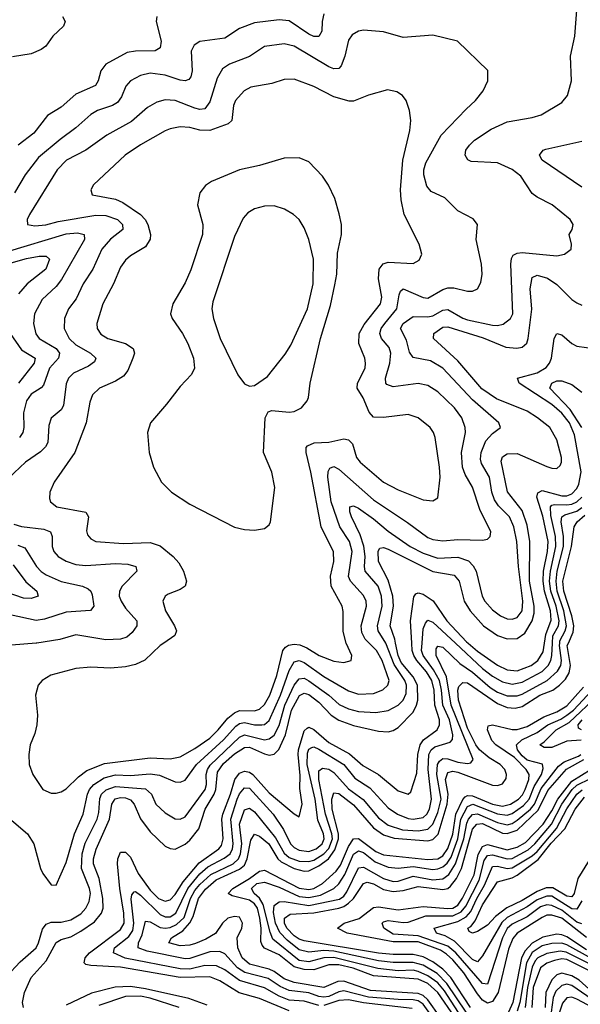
# Model space of a CAD drawing. Header units: inches. Extents: x 1308407 to 1441228, y 959628 to 1036311.
# Tile 519 of 656: x 1410623 to 1412884, y 978542 to 982517. Entities that reach past the tile are written whole.
import ezdxf

# ---------------------------------------------------------------- set-up
doc = ezdxf.new("R2010")
doc.units = ezdxf.units.IN
doc.header["$MEASUREMENT"] = 0
doc.layers.add('B4917', color=7, linetype='Continuous')
doc.layers.add('B4918', color=7, linetype='Continuous')

msp = doc.modelspace()

# ---------------------------------------------------------------- linework, layer by layer
at = {"layer": 'B4917', "color": 5}
for points, elevation in [([(1410544.7, 979324.7), (1410654.9, 979230), (1410679.6, 979190), (1410706.7, 979090), (1410717.1, 979070), (1410750, 979024.9), (1410770, 979023), (1410810, 979114.9), (1410843.7, 979230), (1410879.6, 979310), (1410896.4, 979390), (1410905.2, 979410), (1410922.4, 979430), (1410963.8, 979456.2), (1411010, 979468), (1411070, 979465.4), (1411150, 979472.8), (1411187, 979467), (1411250, 979440.8), (1411270, 979438.6), (1411290, 979446.5), (1411336.5, 979510), (1411445.1, 979610), (1411494.6, 979665.4), (1411510, 979675.4), (1411530, 979679.5), (1411570, 979670.8), (1411600.5, 979670), (1411610, 979671.8), (1411630, 979688.3), (1411674.7, 979790), (1411710, 979890.1), (1411730, 979924.6), (1411750, 979930.1), (1411770, 979922.3), (1411850, 979866.1), (1411950, 979808.3), (1411990, 979794.4), (1412050, 979796.8), (1412088.3, 979811.7), (1412107.8, 979830), (1412112.8, 979850), (1412085.6, 979930), (1412062.4, 979970), (1412032.1, 980000)], 2860), ([(1410570, 978654), (1410625.6, 978714.4), (1410689.2, 978770), (1410699.5, 978790), (1410714.7, 978845.3), (1410730, 978866.2), (1410750, 978873.6), (1410790, 978873.9), (1410830, 978882.8), (1410870, 978908), (1410890.3, 978930), (1410902.9, 978957.1), (1410908.3, 978990), (1410904.9, 979010), (1410872.5, 979090), (1410874.6, 979150), (1410887.6, 979192.4), (1410936.1, 979290), (1410943, 979317), (1410946.7, 979373.3), (1410953.6, 979390), (1410971.9, 979408.1), (1411010, 979422), (1411130, 979412.5), (1411154.6, 979390), (1411172.2, 979350), (1411210, 979315), (1411250, 979291.6), (1411270, 979289.4), (1411290, 979299), (1411371, 979410), (1411376.3, 979430), (1411375.6, 979470), (1411380.3, 979490), (1411392, 979508), (1411510, 979620.4), (1411530, 979630.1), (1411610, 979610.1), (1411630, 979613.9), (1411650, 979628.3), (1411670, 979668.2), (1411692.8, 979750), (1411730, 979831), (1411750, 979855.8), (1411770, 979858.5), (1411790, 979848.6), (1411870, 979790), (1411912.3, 979752.3), (1411950, 979734.5), (1411990, 979723.8), (1412059.3, 979720.7), (1412110, 979727.6), (1412150, 979749.6), (1412170.2, 979769.8), (1412182.5, 979797.5), (1412183.7, 979830), (1412176.6, 979850), (1412134.2, 979914.2), (1412100.5, 980000)], 2840), ([(1410692.2, 980000), (1410690, 979999.7), (1410590, 979992.5)], 2860), ([(1410639, 978530), (1410634.4, 978550), (1410641.9, 978590), (1410669.5, 978650), (1410730, 978718), (1410770, 978791.2), (1410790, 978803.8), (1410830, 978814.9), (1410870, 978837.4), (1410924.6, 978875.4), (1410952.7, 978910), (1410959.7, 978930), (1410958.8, 978970), (1410943.1, 979050), (1410921.5, 979110), (1410920.3, 979130), (1410931.6, 979168.4), (1410985, 979290), (1410995.3, 979350), (1411008.8, 979371.2), (1411030, 979377.7), (1411050, 979376.3), (1411070, 979368.3), (1411085.5, 979350), (1411110, 979291.4), (1411150, 979238), (1411210, 979180.8), (1411230, 979170.7), (1411250, 979168.3), (1411290, 979188.8), (1411310, 979205.4), (1411345.3, 979250), (1411371, 979330), (1411407.3, 979390), (1411414.6, 979410), (1411421, 979479), (1411445.6, 979514.4), (1411490, 979552.8), (1411530, 979579.1), (1411550, 979579.9), (1411610, 979552.7), (1411630, 979548.3), (1411650, 979552.2), (1411668.9, 979571.1), (1411695.4, 979630), (1411719.5, 979730), (1411751.2, 979788.8), (1411770, 979798.5), (1411790, 979792.8), (1411830, 979761.4), (1411879.9, 979710), (1411910, 979688.8), (1411970, 979667.4), (1412070, 979644.2), (1412110, 979641.5), (1412130, 979647.1), (1412150, 979659.2), (1412210, 979721.5), (1412224.3, 979750), (1412228.5, 979770), (1412227.8, 979830), (1412210, 979863.8), (1412162.5, 979922.5), (1412150, 979950), (1412139.3, 980000)], 2820), ([(1411204.8, 980000), (1411190.2, 979990), (1411128.4, 979931.6), (1411090, 979913.7), (1411050, 979905), (1410990, 979898.7), (1410910, 979903.2), (1410850, 979897.8), (1410748.8, 979871.2), (1410713.7, 979850), (1410698.3, 979830), (1410686.9, 979790), (1410694.7, 979710), (1410692.7, 979670), (1410684.1, 979635.9), (1410665, 979590), (1410659.6, 979550), (1410661.5, 979510), (1410676.5, 979470), (1410717, 979410), (1410750, 979394.4), (1410770, 979394.2), (1410790, 979400.2), (1410810, 979411.4), (1410859.7, 979460.3), (1410893.8, 979486.2), (1410965.2, 979514.8), (1411150, 979537.1), (1411230, 979532.5), (1411270, 979541.3), (1411330, 979574.3), (1411390, 979616.7), (1411424.2, 979650), (1411462.5, 979697.5), (1411490, 979719.5), (1411510, 979728.1), (1411570, 979727.5), (1411590, 979734.1), (1411610, 979752.3), (1411632.7, 979790), (1411660.8, 979870), (1411685, 979970), (1411695.7, 979984.3), (1411708, 979992), (1411730, 979996.2), (1411753.1, 979993.1), (1411781.4, 979981.4), (1411831.2, 979950), (1411890, 979927), (1411930, 979921.7), (1411959.6, 979930), (1411962.8, 979950), (1411939.9, 979999.9)], 2880), ([(1411710, 978516.2), (1411590, 978565.9), (1411508.8, 978588.8), (1411430, 978636.5), (1411390, 978653.8), (1411270, 978650.3), (1411030, 978692.3), (1410910, 978698.4), (1410890, 978703.6), (1410882.7, 978710), (1410887.8, 978730), (1410904.8, 978750), (1411030, 978844.1), (1411044.8, 978870), (1411043.6, 978910), (1411026.7, 979010), (1411017.1, 979110), (1411018.7, 979130), (1411030, 979156.3), (1411050, 979155.9), (1411070, 979136.6), (1411101.4, 979070), (1411150, 979002.6), (1411183.7, 978970), (1411210, 978959.1), (1411230, 978964), (1411250, 978985.3), (1411283.1, 979036.9), (1411346.8, 979113.2), (1411426.4, 979170), (1411436.5, 979183.5), (1411443.2, 979210), (1411438.9, 979290), (1411442, 979310), (1411473.4, 979390), (1411490.6, 979449.4), (1411510, 979474.9), (1411530, 979483.3), (1411550, 979479.8), (1411564.2, 979470), (1411630, 979395.5), (1411730, 979311.3), (1411750, 979299.3), (1411762.4, 979350), (1411752.9, 979412.9), (1411754.6, 979465.4), (1411746.1, 979550), (1411747.9, 979570), (1411770, 979646.8), (1411783, 979657), (1411790, 979660.6), (1411810, 979651.9), (1411870, 979599.2), (1411953.6, 979553.6), (1412006.9, 979506.9), (1412069.8, 979469.8), (1412150, 979403.4), (1412189.8, 979390.2), (1412200.5, 979399.5), (1412224.5, 979475.5), (1412228.9, 979550), (1412238.6, 979590), (1412251.8, 979610), (1412306.7, 979650), (1412317.1, 979670), (1412317, 979690), (1412297.9, 979750), (1412295.6, 979810), (1412285.5, 979850), (1412264.4, 979884.4), (1412225.4, 979930), (1412212.5, 979950), (1412206.5, 979970), (1412204.6, 980000)], 2780), ([(1411830, 978537.9), (1411770, 978555.5), (1411710, 978558.5), (1411670, 978574.7), (1411610, 978608.5), (1411510, 978638), (1411450, 978681.5), (1411417.3, 978697.3), (1411370, 978699.6), (1411310, 978684.5), (1411270, 978685.6), (1411048, 978728), (1411001, 978750), (1411005, 978770), (1411064, 978816), (1411080, 978840), (1411083.5, 978870), (1411073, 978967), (1411076.1, 978983.9), (1411084.3, 978995.7), (1411090, 978998.2), (1411110, 978983.4), (1411190, 978905.4), (1411210, 978895.4), (1411230, 978895.2), (1411253.6, 978910), (1411301.3, 979010), (1411350, 979068.5), (1411382.4, 979097.6), (1411447.9, 979132.1), (1411471.9, 979150), (1411481.2, 979170), (1411484, 979190), (1411474.7, 979290), (1411500.3, 979370), (1411510, 979391.5), (1411530, 979416.6), (1411550, 979414.2), (1411645.1, 979310), (1411687.5, 979247.5), (1411715.9, 979190), (1411730, 979174.6), (1411750, 979165.1), (1411790, 979159.4), (1411819.5, 979170), (1411842.8, 979190), (1411851.1, 979210), (1411848, 979230), (1411825.5, 979285.5), (1411815.3, 979370), (1411782.5, 979510), (1411784.3, 979555.7), (1411790, 979572.2), (1411801.5, 979578.5), (1411810, 979581.6), (1411830, 979571.7), (1411930, 979510.4), (1411975.6, 979455.6), (1412035.8, 979415.8), (1412110, 979335.7), (1412147.5, 979310), (1412190, 979292.4), (1412210, 979289.3), (1412250, 979296.2), (1412266, 979310), (1412276.5, 979330), (1412284, 979370), (1412270.5, 979490), (1412273.6, 979550), (1412283.5, 979570), (1412298.3, 979581.7), (1412359.4, 979600.6), (1412368.3, 979611.7), (1412370.7, 979629.4), (1412357.3, 979690), (1412329.5, 979750), (1412325, 979810), (1412315.8, 979850), (1412292.9, 979892.9), (1412250.6, 979950), (1412244.1, 979970), (1412246.1, 980000)], 2760), ([(1412287.7, 978490), (1412250, 978543.4), (1412230, 978556.1), (1412210, 978560.9), (1412150, 978561.3), (1412030, 978571.5), (1411930, 978596.9), (1411910, 978593.2), (1411870, 978574.4), (1411850, 978570.7), (1411830, 978574.3), (1411790, 978588.5), (1411710, 978598.5), (1411674.3, 978614.3), (1411625.9, 978645.9), (1411531.1, 978671.1), (1411502.3, 978690), (1411450, 978746.2), (1411430, 978755.4), (1411390, 978753.5), (1411310, 978727.7), (1411290, 978726.2), (1411137.3, 978757.3), (1411101.5, 978770), (1411102.1, 978790), (1411117.2, 978822.8), (1411130, 978877.4), (1411150, 978875.8), (1411190, 978852.8), (1411210, 978849), (1411230, 978851.8), (1411256.1, 978863.9), (1411286.7, 978893.3), (1411312, 978970), (1411330, 979002.3), (1411350, 979025.4), (1411393.6, 979066.4), (1411484.8, 979110), (1411506.2, 979130), (1411513.4, 979150), (1411518.5, 979190), (1411509.8, 979270), (1411530, 979327.9), (1411550, 979334.1), (1411570, 979318.9), (1411654.3, 979214.3), (1411690, 979152.7), (1411710, 979135), (1411750, 979120.5), (1411790, 979118.4), (1411810, 979124.4), (1411850.2, 979149.8), (1411870, 979171.9), (1411884.3, 979210), (1411882.4, 979230), (1411856, 979310), (1411830, 979450), (1411830, 979484.9), (1411844.1, 979495.9), (1411870, 979490.9), (1411890, 979477.9), (1411950, 979412.5), (1412008.5, 979368.5), (1412070, 979294.4), (1412110, 979265.9), (1412167, 979247), (1412230, 979242.3), (1412270, 979249.8), (1412290, 979269.4), (1412310, 979315.9), (1412322.7, 979370), (1412305.8, 979470), (1412308.7, 979510), (1412316, 979524), (1412330, 979534.7), (1412350, 979533.6), (1412390, 979520.3), (1412430, 979514.5), (1412443, 979517), (1412452.5, 979530), (1412363, 979750), (1412344.6, 979864.6), (1412303.3, 979950), (1412303.4, 979976.6), (1412310, 979988.3), (1412330, 979983.4), (1412398.2, 979918.2), (1412450, 979883.1), (1412521, 979821), (1412550, 979802.2), (1412590, 979786.9), (1412630, 979787.6), (1412650, 979794.1), (1412750.3, 979850), (1412792.8, 979887.2), (1412805.2, 979910), (1412808.7, 979930), (1412800.5, 979990), (1412801.3, 980000)], 2740), ([(1412319.8, 978490), (1412270, 978560.9), (1412250, 978577.8), (1412230, 978586.2), (1412038.2, 978598.2), (1411930, 978635.4), (1411905.8, 978634.2), (1411850, 978610.8), (1411730, 978630), (1411690, 978645.5), (1411650, 978675.4), (1411630, 978684.7), (1411550, 978703.7), (1411520.3, 978730), (1411502.7, 978770), (1411500.7, 978810), (1411518.9, 978850), (1411521.4, 978870), (1411510, 978893.7), (1411490, 978896.6), (1411462.1, 978890), (1411441.3, 978870), (1411412.4, 978827.6), (1411374.6, 978805.4), (1411331.9, 978788.1), (1411310, 978781.5), (1411270, 978778.5), (1411225.1, 978790), (1411235.4, 978810), (1411280.7, 978839.3), (1411309.1, 978870.9), (1411322.7, 978897.3), (1411344.2, 978970), (1411372.6, 979007.4), (1411415.4, 979044.6), (1411510, 979087.7), (1411530, 979104.4), (1411540.2, 979130), (1411554.8, 979205.2), (1411570, 979229.6), (1411590, 979220.5), (1411627.7, 979190), (1411664.7, 979130), (1411677.3, 979117.3), (1411730, 979090.2), (1411770, 979079.8), (1411790, 979080.9), (1411830, 979100.9), (1411868.2, 979130), (1411894.1, 979165.9), (1411908.9, 979210), (1411908.9, 979230), (1411883.5, 979330), (1411882.3, 979370), (1411890, 979396), (1411910, 979392.6), (1411970, 979347.3), (1412050, 979255.1), (1412090, 979226.5), (1412133.4, 979213.4), (1412270, 979201.7), (1412290, 979207.7), (1412310.5, 979229.5), (1412347.5, 979350), (1412351, 979390), (1412340.1, 979450), (1412350, 979478.3), (1412370, 979482.9), (1412390, 979478.8), (1412530, 979427.1), (1412550, 979426), (1412570, 979432.1), (1412585.6, 979454.4), (1412587, 979470), (1412580.2, 979490), (1412561.6, 979510), (1412517.3, 979537.3), (1412478.4, 979570), (1412463.5, 979590), (1412430, 979656.7), (1412393.1, 979770), (1412390, 979810), (1412394.3, 979825.7), (1412410, 979841.6), (1412430, 979839.9), (1412550, 979756.6), (1412590, 979740.2), (1412622, 979738), (1412650, 979743.9), (1412720.8, 979790), (1412773.2, 979810), (1412801.1, 979830), (1412824.9, 979855.1), (1412839.1, 979880.9), (1412845.2, 979910), (1412831.8, 979990), (1412836.3, 980000)], 2720), ([(1412380.9, 980000), (1412490, 979897.8), (1412530, 979866.2), (1412570, 979843.7), (1412610, 979834.9), (1412650, 979842.2), (1412730, 979886.1), (1412754.7, 979910), (1412765.5, 979930), (1412769.6, 979950), (1412772.5, 980000)], 2760), ([(1412431.9, 980000), (1412470, 979967.5), (1412550, 979910.6), (1412590, 979892.3), (1412630, 979889), (1412686.1, 979910), (1412713, 979930), (1412734.4, 979965.6), (1412739.7, 980000)], 2780), ([(1412378.5, 978490), (1412310, 978590), (1412270, 978626.4), (1412230, 978643.6), (1412050, 978657.3), (1411967.8, 978687.8), (1411910, 978701.7), (1411870, 978701.7), (1411810, 978682.1), (1411770, 978682.7), (1411730, 978693.1), (1411670, 978742.6), (1411610, 978768.4), (1411600.8, 978780.8), (1411595.9, 978795.9), (1411597.4, 978850), (1411592.2, 978890), (1411581.8, 978930), (1411570, 978948.1), (1411550, 978962.3), (1411480.5, 978980.5), (1411464.2, 978990), (1411482.2, 979010), (1411550.4, 979049.6), (1411590, 979079.9), (1411610, 979083.5), (1411750, 979011.5), (1411790, 979005.9), (1411810, 979010), (1411844.1, 979030), (1411900, 979080), (1411916.7, 979103.3), (1411950, 979178.8), (1411970.2, 979209.8), (1411990, 979211.8), (1412059.4, 979159.4), (1412090, 979145.4), (1412270, 979126.9), (1412310, 979130), (1412330, 979141.9), (1412350, 979170.8), (1412370, 979229.6), (1412382.4, 979310), (1412410, 979368.8), (1412420.5, 979379.5), (1412430, 979385.6), (1412450, 979383.6), (1412530, 979350.7), (1412570, 979342.5), (1412602.9, 979350), (1412634.9, 979370), (1412651.8, 979388.2), (1412662.3, 979410), (1412676.2, 979450), (1412677.9, 979470), (1412665.9, 979490), (1412618.6, 979538.6), (1412544.1, 979590), (1412527.2, 979607.2), (1412510.4, 979649.6), (1412513, 979667), (1412530, 979671), (1412610, 979652.1), (1412630, 979652), (1412670, 979663.2), (1412737.8, 979702.2), (1412790, 979723), (1412830, 979746.8), (1412897, 979823)], 2680), ([(1412405.5, 978490), (1412336.2, 978596.2), (1412309.1, 978629.1), (1412270, 978657.8), (1412230, 978675.4), (1412210, 978679.5), (1412150, 978677.7), (1412067.2, 978687.2), (1411890, 978731.4), (1411850.4, 978729.6), (1411790, 978713.7), (1411750, 978719.7), (1411644.6, 978804.6), (1411633.2, 978833.2), (1411605.6, 978945.6), (1411590.6, 978970.6), (1411569.2, 978990), (1411558.5, 979010), (1411580.2, 979030), (1411610, 979034.9), (1411670, 979015.7), (1411750, 978977.9), (1411790, 978973.3), (1411836.5, 978983.5), (1411889.9, 979010), (1411910, 979028.5), (1411934, 979066), (1411970, 979149), (1411990, 979161.4), (1412010, 979154.7), (1412057.5, 979117.5), (1412110, 979095.6), (1412150, 979091.6), (1412210, 979098.6), (1412290, 979086), (1412310, 979088.7), (1412330, 979097.7), (1412347.6, 979112.4), (1412363.8, 979136.2), (1412390.8, 979210), (1412402.9, 979290), (1412430, 979341), (1412450.4, 979349.6), (1412550, 979310.7), (1412590, 979305.9), (1412610, 979312.9), (1412655.4, 979344.7), (1412678.8, 979370), (1412698.8, 979421.2), (1412727.8, 979470), (1412734.8, 979494.8), (1412731.8, 979511.8), (1412670, 979528.4), (1412650, 979545.4), (1412631.5, 979570), (1412627.1, 979590), (1412648.9, 979610), (1412710, 979639.8), (1412753.1, 979670), (1412806.3, 979693.7), (1412830, 979709.5), (1412857, 979730), (1412930.5, 979809.5)], 2660), ([(1412888.3, 979608.4), (1412830, 979603.9), (1412770, 979578.6), (1412738.4, 979578.4), (1412721, 979590), (1412738.6, 979601.4), (1412786.7, 979650), (1412839.6, 979680.4), (1412956.3, 979790)], 2640), ([(1412889.7, 979649.7), (1412877.6, 979657.6), (1412876, 979670), (1412891.4, 979690)], 2620), ([(1412424, 978510), (1412346.6, 978626.6), (1412307.2, 978667.2), (1412250, 978700.4), (1412210, 978711.4), (1412130, 978711.6), (1412070, 978718.4), (1411890, 978756.6), (1411850, 978759), (1411790, 978753.4), (1411750, 978762.8), (1411701.5, 978801.5), (1411672.7, 978832.7), (1411654.8, 978870), (1411646.6, 978913.4), (1411650, 978941.8), (1411670, 978956.3), (1411690, 978957.4), (1411790, 978940.8), (1411912.9, 978967.1), (1411930, 978979.2), (1411943.3, 978996.7), (1411990, 979093.3), (1412010, 979096.5), (1412090, 979049.6), (1412130, 979037.5), (1412150, 979038.9), (1412210, 979059), (1412290, 979045), (1412330, 979048.9), (1412353.6, 979066.4), (1412381.6, 979110), (1412414.7, 979210), (1412426.5, 979273.5), (1412434.1, 979290), (1412450, 979307.9), (1412470, 979310.6), (1412550, 979276.1), (1412590, 979266.9), (1412610, 979271.9), (1412630, 979285.1), (1412683.7, 979330), (1412700, 979350), (1412726.3, 979413.7), (1412796.9, 979503.1), (1412818.9, 979521.1), (1412876.5, 979543.5), (1412886.2, 979550)], 2640), ([(1412441.3, 978530), (1412362, 978650), (1412330, 978683.9), (1412290, 978713.4), (1412250, 978733.6), (1412210, 978743.7), (1412130, 978743.6), (1412070, 978748.9), (1411770, 978798.1), (1411750, 978804.9), (1411730, 978818.8), (1411700.6, 978850), (1411690.8, 978870), (1411691.5, 978890), (1411714.2, 978905.8), (1411810, 978911.5), (1411910, 978929.9), (1411930, 978937.7), (1411950, 978950), (1411969.3, 978970), (1412009.6, 979030.4), (1412025.2, 979034.8), (1412050, 979028), (1412090, 979005.1), (1412130, 978997.4), (1412170, 979001.3), (1412230, 979018), (1412330, 979005.9), (1412350, 979010.3), (1412361.1, 979018.9), (1412384.5, 979050), (1412404.6, 979090), (1412450, 979249.6), (1412467.7, 979270), (1412490, 979271.7), (1412570, 979233.5), (1412590, 979231.4), (1412630, 979245.2), (1412714, 979326), (1412754.1, 979405.9), (1412828.3, 979491.7), (1412899.3, 979530)], 2620), ([(1412910, 978812.5), (1412810, 978889.8), (1412770, 978902.5), (1412750, 978901.5), (1412730, 978892.9), (1412630.2, 978829.8), (1412611.6, 978808.4), (1412594.8, 978765.2), (1412553.6, 978590), (1412530, 978553.6), (1412510, 978546.7), (1412490, 978559.5), (1412470, 978584.1), (1412414, 978670), (1412370, 978721.4), (1412345.3, 978745.3), (1412320.4, 978760.4), (1412230, 978794.9), (1412130, 978794.8), (1411944.2, 978830), (1411905.7, 978850), (1411932.4, 978870), (1411991.9, 978888.1), (1412050, 978933.2), (1412070, 978935.3), (1412150, 978923.2), (1412250, 978936.5), (1412350, 978929), (1412370, 978931), (1412390, 978943.1), (1412409, 978971), (1412455.7, 979064.3), (1412472.5, 979147.4), (1412490, 979179.1), (1412510, 979186.9), (1412590, 979166.1), (1412630, 979176.4), (1412664, 979196), (1412734.5, 979270), (1412770, 979322.6), (1412793.2, 979370), (1412850, 979442.5), (1412928.1, 979491.9)], 2580), ([(1412890, 978866.8), (1412870, 978874.3), (1412810, 978922), (1412770, 978940.5), (1412750, 978943.2), (1412724.1, 978935.9), (1412670, 978895.9), (1412610, 978866.2), (1412590, 978848.9), (1412570.6, 978810), (1412510, 978623.9), (1412490, 978626.9), (1412382.3, 978750), (1412350, 978776.6), (1412230, 978818.8), (1412130, 978826), (1412092.5, 978850), (1412084.8, 978870), (1412090, 978875.4), (1412110, 978880.3), (1412170, 978872.3), (1412190, 978874.3), (1412261.2, 978898.8), (1412370, 978899.1), (1412404.4, 978915.6), (1412422.1, 978937.9), (1412476.3, 979043.7), (1412496.9, 979123.1), (1412510, 979142.4), (1412530, 979146.2), (1412589.2, 979129.2), (1412610, 979131.5), (1412673.7, 979166.3), (1412700.6, 979190), (1412768.6, 979270), (1412810.4, 979350), (1412851.4, 979410), (1412870, 979426.8), (1412925.6, 979454.4)], 2560), ([(1412890, 978960.1), (1412870, 978926.4), (1412850, 978927.2), (1412770, 978978.3), (1412750, 978979.3), (1412710, 978964.5), (1412670, 978935.6), (1412590, 978892.4), (1412567.3, 978872.7), (1412490, 978737.7), (1412470, 978714), (1412450, 978722.6), (1412377.2, 978797.2), (1412338.9, 978818.9), (1412304.5, 978830), (1412294.7, 978850), (1412390, 978876.2), (1412424.2, 978895.8), (1412442.6, 978917.4), (1412466.4, 978970), (1412497.4, 979022.6), (1412530, 979098.3), (1412550, 979100.4), (1412590, 979091), (1412610, 979093.7), (1412690, 979141.9), (1412710, 979159.7), (1412788.5, 979251.5), (1412830, 979331.2), (1412870.6, 979390), (1412892, 979408)], 2540), ([(1412948.1, 979170), (1412874.4, 979050), (1412859.2, 978990), (1412850, 978976.8), (1412830, 978979.3), (1412773, 979013), (1412747.2, 979012.8), (1412710, 978997.3), (1412650, 978961.2), (1412588.3, 978931.7), (1412542.9, 978897.1), (1412510, 978861.8), (1412470, 978835.9), (1412450, 978829.8), (1412436, 978836), (1412430.8, 978850), (1412443.3, 978856.7), (1412460.8, 978879.2), (1412490, 978943.4), (1412550, 979036.2), (1412610, 979052.6), (1412630, 979063.3), (1412713.8, 979126.2), (1412766.7, 979193.3), (1412821.8, 979250), (1412863.5, 979330), (1412901.3, 979378.7)], 2520), ([(1412910, 978761.6), (1412830, 978814.5), (1412810, 978823.2), (1412790, 978825.2), (1412733, 978813), (1412690, 978788.5), (1412661.7, 978758.3), (1412647.6, 978730), (1412611.6, 978550), (1412595.1, 978510)], 2620), ([(1412930, 978726.7), (1412830, 978782.6), (1412810, 978789.5), (1412770, 978787.7), (1412730, 978778.1), (1412690, 978751.1), (1412667.4, 978710), (1412641, 978550), (1412630, 978515)], 2640), ([(1412937.1, 978697.1), (1412827.1, 978752.9), (1412803.8, 978756.2), (1412750, 978747.6), (1412713.3, 978730), (1412702.2, 978717.8), (1412690, 978691.8), (1412671.4, 978610), (1412662.6, 978530)], 2660), ([(1412919.2, 978679.2), (1412830, 978723.2), (1412810, 978725.6), (1412780.4, 978719.6), (1412750, 978708.8), (1412724.3, 978690), (1412694.1, 978610), (1412688.6, 978530)], 2680), ([(1412932.3, 978592.3), (1412880.4, 978640.4), (1412850, 978657.1), (1412810, 978667.4), (1412790, 978661), (1412770, 978641.2), (1412744.7, 978590), (1412743.1, 978530)], 2720), ([(1411378.8, 978538.8), (1411305.2, 978565.2), (1411130, 978605.1), (1411070, 978614.6), (1411008.9, 978611.1), (1410912.6, 978587.4), (1410810, 978538.7)], 2820), ([(1412949.2, 978549.2), (1412850, 978618.3), (1412830, 978623.4), (1412810, 978617.7), (1412785.3, 978594.7), (1412775.3, 978570), (1412767.2, 978510)], 2740), ([(1411265.9, 978530), (1411150, 978567.7), (1411110, 978575.8), (1411050, 978574.1), (1410942.5, 978537.5)], 2840), ([(1412205.8, 978525.8), (1412010, 978548.1), (1411950, 978560.9), (1411910, 978557.3), (1411850, 978536.9)], 2760), ([(1413022.9, 978482.9), (1412870, 978562.9), (1412850, 978570.7), (1412830, 978568.9), (1412812.5, 978547.5), (1412797.2, 978502.8)], 2760)]:
    msp.add_lwpolyline(points, dxfattribs=dict(at, elevation=elevation))
at = {"layer": 'B4918', "color": 5}
for points, elevation in [([(1412100.5, 980000), (1412100.3, 980000.3), (1412068.6, 980050), (1412066.1, 980070), (1412085.6, 980150), (1412082.5, 980190), (1412068.9, 980230), (1412017.2, 980290), (1412013.9, 980310), (1412016.9, 980350), (1412011.4, 980391.4), (1411996.7, 980436.7), (1411961.5, 980510), (1411954.6, 980530), (1411954.7, 980550), (1411970, 980555), (1411990, 980545.3), (1412050, 980502.5), (1412110, 980451.7), (1412198.8, 980390), (1412250, 980363.9), (1412310, 980343.6), (1412390, 980347.2), (1412433, 980333), (1412452.8, 980312.8), (1412464.8, 980290), (1412489.2, 980190), (1412499.6, 980170), (1412530, 980134), (1412562, 980110), (1412590, 980098), (1412610, 980096.8), (1412630, 980104.1), (1412649.4, 980130), (1412652.6, 980170), (1412634.9, 980310), (1412627.9, 980410), (1412615.9, 980470), (1412598.2, 980510), (1412554.6, 980554.6), (1412538.1, 980578.1), (1412527.6, 980610), (1412518.1, 980670), (1412485.9, 980725.9), (1412482.3, 980742.3), (1412484.5, 980770), (1412503.9, 980816.1), (1412530, 980846.4), (1412562, 980870), (1412555.3, 980890), (1412450, 980981.7), (1412330, 981110.3), (1412279.6, 981139.6), (1412210, 981153.7), (1412194.8, 981174.8), (1412183.3, 981223.3), (1412159.7, 981270), (1412169.5, 981290), (1412210, 981319.2), (1412270, 981316.7), (1412290, 981321.7), (1412330, 981343.7), (1412350, 981346.4), (1412410, 981311.6), (1412430, 981304.9), (1412530, 981283.8), (1412550, 981282.3), (1412572.7, 981287.3), (1412602.6, 981310), (1412612.3, 981330), (1412604.1, 981530), (1412606.8, 981553.2), (1412614.2, 981565.8), (1412630, 981574.8), (1412650, 981577.3), (1412790, 981563.5), (1412821.2, 981570), (1412847, 981590), (1412849.5, 981610), (1412839.6, 981650), (1412851.6, 981670), (1412855.1, 981690), (1412843.5, 981710), (1412771.1, 981770), (1412710, 981799.8), (1412690, 981814.6), (1412644.4, 981884.4), (1412610, 981911.7), (1412550, 981939), (1412444.7, 981944.7), (1412430.8, 981950.8), (1412420.4, 981970), (1412423.2, 981990), (1412436.8, 982010), (1412458, 982030), (1412524.6, 982075.4), (1412590, 982104.4), (1412690, 982121.5), (1412726.8, 982133.1), (1412810, 982182.7), (1412833.3, 982210), (1412848.7, 982270), (1412844.2, 982370), (1412861.8, 982450), (1412873.6, 982590)], 2840), ([(1411850, 982540.3), (1411843.3, 982510), (1411842, 982470), (1411830, 982448.6), (1411810, 982449.1), (1411790, 982458.3), (1411710, 982511.5), (1411670, 982516.4), (1411570, 982503.5), (1411510, 982481.6), (1411450, 982442.3), (1411350, 982429.1), (1411326.3, 982413.7), (1411315.3, 982390), (1411318.5, 982310), (1411314, 982286), (1411305, 982275), (1411290, 982269.9), (1411270, 982273), (1411210, 982292.4), (1411150, 982300.4), (1411110, 982291.1), (1411070.2, 982270), (1411051.2, 982248.8), (1411034.1, 982205.9), (1411017.6, 982182.4), (1410997.8, 982170), (1410936.9, 982150), (1410910, 982133.9), (1410850, 982079.6), (1410786.4, 982033.6), (1410699, 981961), (1410644.8, 981890), (1410601.7, 981818.3)], 2840), ([(1410796.1, 982530), (1410806.9, 982510), (1410800.2, 982490), (1410756.2, 982450), (1410728.1, 982410), (1410710, 982396.8), (1410670, 982378.3), (1410593.8, 982366.1)], 2780), ([(1411176.9, 982530), (1411173.2, 982510), (1411193.4, 982430), (1411190, 982403.1), (1411169.5, 982390.5), (1411090, 982389.4), (1411056.4, 982383.6), (1410970, 982337), (1410950.1, 982310), (1410939.5, 982270), (1410928.7, 982251.3), (1410850, 982215.6), (1410790, 982163.2), (1410734.7, 982130), (1410680.8, 982059.2), (1410617.5, 982010)], 2820), ([(1412032.1, 980000), (1412016, 980016), (1412003, 980043), (1412000.8, 980070), (1412022.1, 980150), (1412020.4, 980170), (1412010, 980191.8), (1411957.6, 980250), (1411949.7, 980269.7), (1411963.8, 980370), (1411952.8, 980410), (1411913.9, 980470), (1411879.1, 980570), (1411865.4, 980670), (1411867.3, 980692.7), (1411874.1, 980705.9), (1411890, 980713.1), (1411910, 980702.2), (1412050, 980578.2), (1412187.7, 980487.7), (1412270, 980427), (1412290, 980418.5), (1412330, 980412.6), (1412390, 980418.4), (1412490, 980416.3), (1412510, 980420.2), (1412521, 980430), (1412523.7, 980450), (1412479.8, 980539.8), (1412449.9, 980629.9), (1412420.5, 980680.5), (1412409.1, 980710), (1412405, 980770), (1412420.9, 980850), (1412420.2, 980870), (1412407, 980910), (1412377.6, 980950), (1412310, 981014.2), (1412270, 981040.2), (1412230, 981048.7), (1412130, 981035.2), (1412104.5, 981044.5), (1412099.8, 981050), (1412098, 981070), (1412115.5, 981130), (1412120.3, 981170), (1412113.9, 981193.9), (1412083.1, 981230), (1412076, 981250), (1412081.7, 981270), (1412095.3, 981290), (1412144.5, 981350), (1412153.5, 981406.5), (1412159.5, 981420.5), (1412169.9, 981430.1), (1412250, 981394.9), (1412270, 981393.2), (1412330, 981427.4), (1412350, 981433.8), (1412374.3, 981434.3), (1412430, 981421.5), (1412450, 981421.3), (1412470, 981430.4), (1412483.5, 981456.5), (1412488.8, 981490), (1412486.2, 981530), (1412464.2, 981630), (1412469.6, 981690), (1412452.9, 981712.9), (1412390, 981745.7), (1412337.5, 981797.5), (1412282.5, 981822.5), (1412265.1, 981845.1), (1412253.4, 981890), (1412253.5, 981910), (1412261.6, 981938.4), (1412323, 982050), (1412424, 982156), (1412462, 982190), (1412493, 982230), (1412511.8, 982270), (1412511.4, 982311.4), (1412389.7, 982429.7), (1412290, 982454.5), (1412170, 982445), (1412090, 982468.3), (1412010, 982474.3), (1411990, 982470.6), (1411964.4, 982455.6), (1411950, 982434.5), (1411935, 982370), (1411919.8, 982330), (1411910, 982319.8), (1411890, 982318.1), (1411870, 982325.7), (1411730, 982409.9), (1411690, 982418.7), (1411610, 982408.2), (1411550, 982368.3), (1411470, 982337.2), (1411441.7, 982318.3), (1411419.3, 982280.7), (1411390, 982184.8), (1411370, 982156.8), (1411350, 982154.5), (1411330, 982159.7), (1411250, 982190.8), (1411210, 982192.6), (1411175.9, 982184), (1411138.2, 982161.8), (1411074.5, 982105.5), (1410974.4, 982050), (1410889.7, 981990.3), (1410812.5, 981950), (1410774.5, 981910), (1410662.4, 981730), (1410653.4, 981710), (1410654, 981690), (1410684.5, 981684.5), (1410729, 981689), (1410778.3, 981701.7), (1410930, 981727.4), (1410970, 981726.3), (1411018.3, 981710), (1411038.3, 981690), (1411038.6, 981670), (1410988.9, 981631.1), (1410954.4, 981590), (1410917.5, 981510), (1410879.8, 981450), (1410850.7, 981390), (1410819.8, 981350), (1410804.3, 981310), (1410803, 981270), (1410823.1, 981230), (1410850, 981203.6), (1410908.4, 981170), (1410930.2, 981150), (1410924.9, 981135.1), (1410901.3, 981118.7), (1410839.8, 981090), (1410819.5, 981070), (1410810, 981046.6), (1410800.3, 980959.7), (1410790, 980941.6), (1410750, 980908), (1410741.2, 980878.8), (1410736.4, 980810), (1410727.7, 980792.3), (1410707.7, 980772.3), (1410646, 980730), (1410555.4, 980644.6)], 2860), ([(1411939.9, 979999.9), (1411927.7, 980047.7), (1411928.4, 980128.4), (1411924.5, 980150), (1411879.2, 980230), (1411877.2, 980270), (1411889.9, 980330), (1411888.7, 980368.7), (1411839.4, 980470), (1411798.1, 980690), (1411778.3, 980770), (1411778.1, 980790), (1411783.8, 980796.2), (1411811.5, 980808.5), (1411870, 980811.9), (1411930, 980824.5), (1411950, 980821.1), (1411965.2, 980805.2), (1411982.1, 980750), (1411997.1, 980730), (1412090.2, 980650), (1412150, 980618.4), (1412250, 980578.2), (1412290, 980574), (1412310, 980586.8), (1412318.8, 980670), (1412316.9, 980710), (1412299.4, 980830), (1412292.5, 980850), (1412278.7, 980870), (1412230, 980909.8), (1412190, 980923.4), (1412090, 980910.6), (1412050, 980912.1), (1412032.3, 980932.3), (1412009.2, 980990), (1411985, 981030), (1411986.1, 981050), (1412016, 981110), (1412018.6, 981130), (1412015.2, 981150), (1411990.8, 981210), (1411992.3, 981250), (1412013.1, 981286.9), (1412078, 981370), (1412083.2, 981396.8), (1412070.9, 981470), (1412073, 981510), (1412089.2, 981530.8), (1412110, 981538), (1412210, 981532.6), (1412234.3, 981545.7), (1412244.7, 981570), (1412234.5, 981610), (1412173.8, 981730), (1412161.7, 981790), (1412158.6, 981830), (1412167.9, 981950), (1412196.8, 982070), (1412200.3, 982110), (1412195.4, 982150), (1412181.6, 982190), (1412167, 982210), (1412144.9, 982224.9), (1412106.4, 982233.6), (1412030, 982211.9), (1411970, 982187.4), (1411952.5, 982187.5), (1411890, 982205.6), (1411810, 982247.4), (1411730, 982276.3), (1411690, 982275.2), (1411640.8, 982259.2), (1411555.5, 982244.5), (1411528.3, 982230), (1411493.7, 982190), (1411485.5, 982170), (1411479.4, 982110), (1411463.9, 982096.1), (1411390, 982069.1), (1411350.3, 982070.3), (1411310, 982081.1), (1411270, 982084.7), (1411230, 982076.7), (1411210, 982068), (1411110, 982012.1), (1411048.4, 981970), (1410920.3, 981850), (1410910.3, 981830), (1410915.5, 981810), (1411010, 981791.7), (1411038.5, 981778.5), (1411110.1, 981730), (1411129.1, 981710), (1411140.1, 981690), (1411150.6, 981650), (1411149.6, 981630.4), (1411130, 981600.2), (1411070, 981563.2), (1411050, 981545.5), (1411030, 981518.2), (1411001.7, 981450), (1410958.5, 981370), (1410934.8, 981290), (1410936.1, 981270), (1410950, 981246.9), (1410979, 981230), (1411050, 981209.6), (1411080.6, 981190), (1411086, 981170), (1411079, 981150), (1411058.9, 981101.1), (1411041.6, 981078.4), (1411010, 981058), (1410944.7, 981030), (1410917.2, 981002.8), (1410906.7, 980973.3), (1410890.9, 980889.1), (1410845, 980770), (1410761.8, 980650), (1410745.2, 980610), (1410744, 980584), (1410747.8, 980570), (1410772.4, 980550), (1410889.4, 980529.4), (1410900.2, 980510), (1410892.8, 980452.8), (1410896.9, 980436.9), (1410910, 980420.7), (1410930, 980410.2), (1411042.3, 980402.3), (1411150, 980407), (1411190, 980392.7), (1411241.8, 980350), (1411264.6, 980324.6), (1411284.1, 980290), (1411295.5, 980250), (1411290, 980229.8), (1411270, 980216.8), (1411221.9, 980198.1), (1411210.2, 980189.8), (1411200.8, 980170), (1411211, 980130), (1411247.9, 980070), (1411255.5, 980050), (1411249.4, 980030.6), (1411204.8, 980000)], 2880), ([(1412890, 981840.8), (1412730, 981949.8), (1412719.7, 981970), (1412734.5, 981990), (1412745.8, 981994.2), (1412890, 982026.4)], 2820), ([(1410570, 981579.1), (1410810, 981652.5), (1410856.4, 981656.4), (1410883.2, 981650), (1410884.1, 981630), (1410792.3, 981467.7), (1410770, 981439.3), (1410713.4, 981386.6), (1410682.5, 981330), (1410679, 981290), (1410688.7, 981248.7), (1410701.1, 981230), (1410769.6, 981190), (1410783.4, 981170), (1410779.5, 981150), (1410743.8, 981110), (1410718.7, 981041.3), (1410709.7, 981030.3), (1410670, 981005.6), (1410650, 980978), (1410638.6, 980930), (1410639.9, 980870), (1410635.5, 980850), (1410622.8, 980830)], 2840), ([(1410570, 981529.6), (1410650, 981552.5), (1410701.9, 981561.9), (1410730, 981562.3), (1410743.8, 981550), (1410728.9, 981510), (1410653.8, 981450), (1410617.8, 981410)], 2820), ([(1412139.3, 980000), (1412135.9, 980015.9), (1412117.9, 980070), (1412131.1, 980150), (1412127.9, 980190), (1412110, 980255), (1412070.3, 980330), (1412068.9, 980371.1), (1412075.9, 980384.1), (1412090, 980386.6), (1412110, 980379.3), (1412290, 980289.5), (1412375, 980275), (1412395.5, 980250), (1412416.4, 980170), (1412439.5, 980130), (1412493.7, 980070), (1412550, 980031.1), (1412590, 980017.9), (1412630, 980019.2), (1412660.1, 980039.9), (1412690.4, 980090), (1412698.4, 980121.6), (1412698.3, 980150), (1412679.7, 980250), (1412680.5, 980410), (1412670, 980476.4), (1412650, 980535.8), (1412591.1, 980611.1), (1412565.5, 980734.5), (1412570, 980752.1), (1412590, 980764.3), (1412630, 980765.5), (1412750, 980713), (1412770, 980705.8), (1412790, 980705.5), (1412803.2, 980716.8), (1412808.7, 980730), (1412809, 980750), (1412790, 980821.3), (1412760.9, 980870), (1412711.3, 980910), (1412670, 980936.2), (1412546.3, 980986.3), (1412486.7, 981026.7), (1412390, 981140.1), (1412292.7, 981230), (1412293.6, 981250), (1412330, 981275.2), (1412350, 981277.5), (1412492.1, 981232.1), (1412584.6, 981195.4), (1412629, 981191), (1412650, 981195), (1412669.2, 981210.9), (1412674.6, 981230), (1412688.4, 981348.4), (1412682.1, 981430), (1412690, 981476.3), (1412710, 981485.6), (1412752.6, 981472.7), (1412790, 981448.2), (1412850, 981387), (1412870, 981373.1), (1412890, 981364.2)], 2820), ([(1410585.3, 981250), (1410630, 981184.2), (1410685.1, 981150), (1410681.5, 981130), (1410618.2, 981050)], 2820), ([(1412739.7, 980000), (1412745.1, 980034.9), (1412766.9, 980093.1), (1412763.7, 980130), (1412739.6, 980210), (1412734, 980250), (1412736.6, 980290), (1412752.6, 980370), (1412754.2, 980410), (1412733.3, 980513.3), (1412709.7, 980590), (1412712.5, 980607.5), (1412730, 980616.3), (1412810, 980595.2), (1412830, 980595.2), (1412850, 980602.6), (1412870, 980624.2), (1412878.3, 980641.7), (1412888, 980692), (1412860.9, 980840.9), (1412840.4, 980890), (1412810, 980928.3), (1412770, 980963.8), (1412637.6, 981050), (1412630.9, 981070), (1412710, 981090.8), (1412747, 981113), (1412760.4, 981130), (1412768.3, 981150), (1412779.2, 981230), (1412789.6, 981250.4), (1412810, 981244.2), (1412849.8, 981209.8), (1412870, 981199), (1412948.1, 981188.1)], 2780), ([(1412890.4, 980870.4), (1412843.1, 980943.1), (1412761.1, 981030), (1412770, 981050.1), (1412790, 981058.4), (1412810, 981059.3), (1412850, 981044.4), (1412890, 981012.6)], 2760), ([(1412772.5, 980000), (1412774.2, 980030), (1412796, 980070), (1412798.7, 980090), (1412786.8, 980150), (1412765.6, 980210), (1412760.1, 980250), (1412763.6, 980290), (1412785.4, 980390), (1412783.7, 980430), (1412765.1, 980514.9), (1412764.5, 980550), (1412770, 980557.2), (1412780.4, 980559.6), (1412830, 980558.4), (1412850, 980560.9), (1412870.9, 980570), (1412890, 980588.9)], 2760), ([(1412801.3, 980000), (1412802, 980010), (1412823.1, 980050), (1412828.3, 980070), (1412817.4, 980130), (1412791.4, 980210), (1412786.4, 980250), (1412791.2, 980290), (1412816, 980390), (1412817, 980430), (1412807.5, 980490), (1412809.4, 980510), (1412821.7, 980518.3), (1412870, 980533.5), (1412890, 980547.5)], 2740), ([(1412836.3, 980000), (1412856.2, 980043.8), (1412857.7, 980070), (1412850.1, 980110), (1412818.1, 980210), (1412814.4, 980250), (1412848.9, 980390), (1412859.3, 980470), (1412872.1, 980490), (1412903.3, 980516.7)], 2720), ([(1410600, 980479.9), (1410630.5, 980470.5), (1410720.4, 980460.4), (1410747.8, 980450), (1410753.7, 980430), (1410754.4, 980390), (1410761.4, 980370), (1410778, 980350), (1410810, 980331.3), (1410850, 980318.2), (1410890, 980313.1), (1411010, 980321.3), (1411059.1, 980319.1), (1411091.7, 980310), (1411095.5, 980290), (1411036.8, 980230), (1411026.3, 980210), (1411024.5, 980190), (1411032.1, 980170), (1411050, 980141.8), (1411095.3, 980090), (1411095.3, 980070), (1411076.7, 980043.3), (1411055.2, 980024.8), (1411030, 980015.8), (1410970, 980014.1), (1410850, 980033.4), (1410785.7, 980014.3), (1410692.2, 980000)], 2860), ([(1410616, 980396), (1410644.4, 980384.4), (1410691.1, 980310), (1410709.6, 980289.6), (1410730, 980275.5), (1410790, 980249.2), (1410877.1, 980230), (1410899.4, 980219.4), (1410910.1, 980210.1), (1410915.1, 980195.1), (1410921.6, 980150), (1410908.3, 980131.7), (1410810, 980125.4), (1410723.5, 980096.5), (1410690, 980091.3), (1410510, 980129.9)], 2840), ([(1410596.2, 980316.2), (1410648.1, 980248.1), (1410692.6, 980210), (1410697.3, 980190), (1410670, 980179.9), (1410637.9, 980182.1), (1410510, 980226.7)], 2820), ([(1412204.6, 980000), (1412199, 980090), (1412212.7, 980187.3), (1412221.3, 980198.7), (1412230, 980203.1), (1412250, 980197.4), (1412290.6, 980170.6), (1412345.5, 980090), (1412425.5, 980005.5), (1412431.9, 980000)], 2780), ([(1412246.1, 980000), (1412250, 980057.4), (1412259.5, 980080.5), (1412270, 980092.6), (1412290, 980085.1), (1412380.9, 980000)], 2760)]:
    msp.add_lwpolyline(points, dxfattribs=dict(at, elevation=elevation))
for points, elevation in [([(1411750, 981959.3), (1411690, 981958), (1411590, 981927.9), (1411510, 981910.5), (1411396.6, 981863.4), (1411372.5, 981847.5), (1411350, 981818.4), (1411340.6, 981770), (1411361.3, 981690), (1411360.7, 981650), (1411313.5, 981506.5), (1411290, 981454.5), (1411241.3, 981370), (1411231.9, 981330), (1411237.5, 981310), (1411280.1, 981250), (1411301, 981210), (1411323.7, 981150), (1411327.8, 981110), (1411315.9, 981084.1), (1411270, 981036.4), (1411215.6, 980964.4), (1411150.2, 980890), (1411138.2, 980850), (1411146, 980770), (1411162.9, 980710), (1411195.5, 980650), (1411236.1, 980610), (1411310, 980561.6), (1411490, 980467.6), (1411530, 980458.7), (1411570, 980456.4), (1411610, 980463), (1411630, 980477.3), (1411635.1, 980490), (1411651.9, 980628.1), (1411640.7, 980690), (1411606.3, 980770), (1411613.1, 980910), (1411625.9, 980934.1), (1411640.3, 980939.7), (1411710, 980932.5), (1411730, 980935), (1411759.4, 980950), (1411782.4, 980977.6), (1411787.9, 980992.1), (1411794.7, 981050), (1411836.1, 981230), (1411876.7, 981363.3), (1411894.2, 981445.8), (1411902.1, 981490), (1411905.5, 981574.5), (1411921, 981650), (1411921.2, 981690), (1411912.4, 981732.4), (1411894.3, 981794.3), (1411868.6, 981848.6), (1411844.8, 981884.8), (1411790, 981943.1)], 2920), ([(1411650, 981764.8), (1411610, 981763.5), (1411570, 981753.1), (1411543.6, 981736.4), (1411525, 981715), (1411490, 981642), (1411402.4, 981377.6), (1411397.8, 981350), (1411404.5, 981310), (1411431.1, 981230), (1411503, 981083), (1411530, 981046.8), (1411550, 981038), (1411570, 981039.5), (1411623.1, 981076.9), (1411694, 981166), (1411716.9, 981203.1), (1411784.2, 981350), (1411807.2, 981450), (1411808, 981550), (1411789.3, 981629.3), (1411770, 981676.9), (1411750, 981709.7), (1411728, 981730), (1411691.4, 981751.4)], 2940)]:
    msp.add_lwpolyline(points, close=True, dxfattribs=dict(at, elevation=elevation))

doc.saveas('drawing.dxf')
